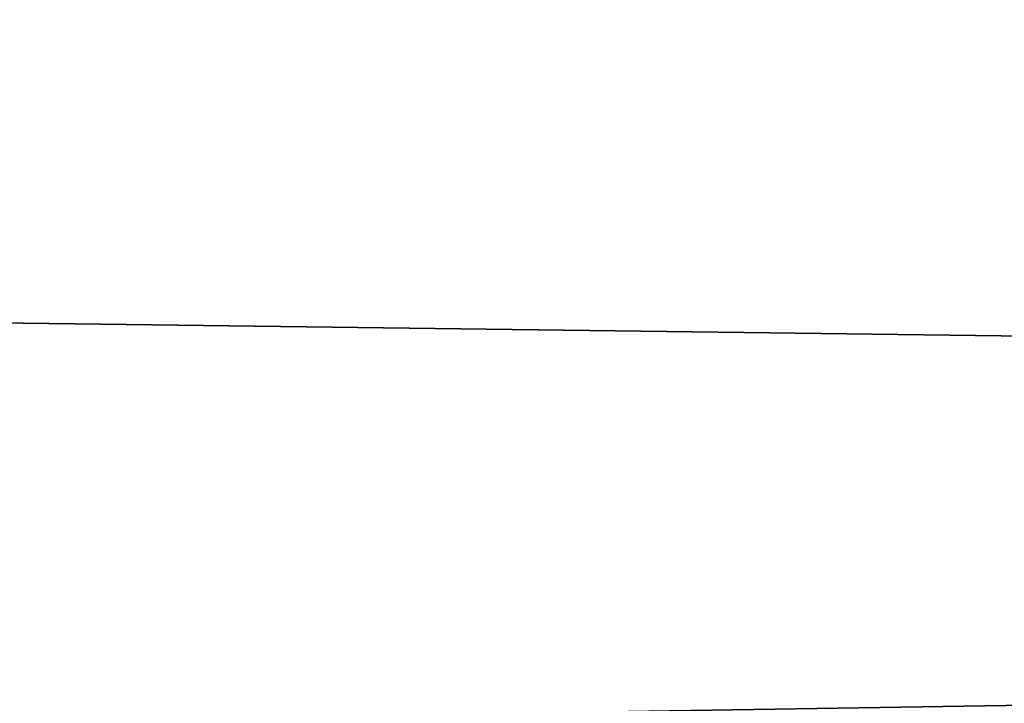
# Model space of a CAD drawing. Header units: millimetres. Extents: x -522 to 188, y -54 to 63.
# Tile 532 of 656: x -3.88211 to -3.87935, y -36.79808 to -36.79617. Entities that reach past the tile are written whole.
import ezdxf

# ---------------------------------------------------------------- set-up
doc = ezdxf.new("R2010")
doc.units = ezdxf.units.MM
doc.header["$LTSCALE"] = 65.185185
for name, color, linetype in [('1', 7, 'CONTINUOUS'), ('2', 7, 'CONTINUOUS'), ('8', 7, 'CONTINUOUS'), ('9', 7, 'CONTINUOUS')]:
    doc.layers.add(name, color=color, linetype=linetype)

msp = doc.modelspace()

# ---------------------------------------------------------------- linework, layer by layer
at = {"layer": '1', "color": 7, "linetype": 'CONTINUOUS'}
for points in [[(-4.178775, -36.8, -12.3100676), (-3.3646476, 23, -12.5570357), (-3.3647088, -36.8, -12.5570172), (-4.178775, -36.8, -12.3100676)], [(-4.178713, 23, -12.3100917), (-3.3646476, 23, -12.5570357), (-4.178775, -36.8, -12.3100676), (-4.178713, 23, -12.3100917)]]:
    msp.add_3dface(points, dxfattribs=at)
at = {"layer": '2', "color": 7, "linetype": 'CONTINUOUS'}
for points in [[(-3.3647088, -36.8, 12.5570172), (-4.178713, 23, 12.3100917), (-4.178775, -36.8, 12.3100676), (-3.3647088, -36.8, 12.5570172)], [(-3.3646476, 23, 12.5570357), (-4.178713, 23, 12.3100917), (-3.3647088, -36.8, 12.5570172), (-3.3646476, 23, 12.5570357)]]:
    msp.add_3dface(points, dxfattribs=at)
at = {"layer": '8', "color": 3, "linetype": 'CONTINUOUS'}
for points in [[(-3.5424354, -36.7927089, -10.4356782), (-3.998883, -36.8, -10.1399671), (-4.2173768, -36.7927089, -10.1816483), (-3.5424354, -36.7927089, -10.4356782)], [(-3.6503799, -36.8, -10.2705676), (-3.998883, -36.8, -10.1399671), (-3.5424354, -36.7927089, -10.4356782), (-3.6503799, -36.8, -10.2705676)]]:
    msp.add_3dface(points, dxfattribs=at)
at = {"layer": '9', "color": 3, "linetype": 'CONTINUOUS'}
for points in [[(-3.9988822, -36.8, 10.1399675), (-3.650379, -36.8, 10.2705679), (-4.2173768, -36.7927089, 10.1816483), (-3.9988822, -36.8, 10.1399675)], [(-4.2173768, -36.7927089, 10.1816483), (-3.650379, -36.8, 10.2705679), (-3.5424354, -36.7927089, 10.4356782), (-4.2173768, -36.7927089, 10.1816483)]]:
    msp.add_3dface(points, dxfattribs=at)

doc.saveas('drawing.dxf')
